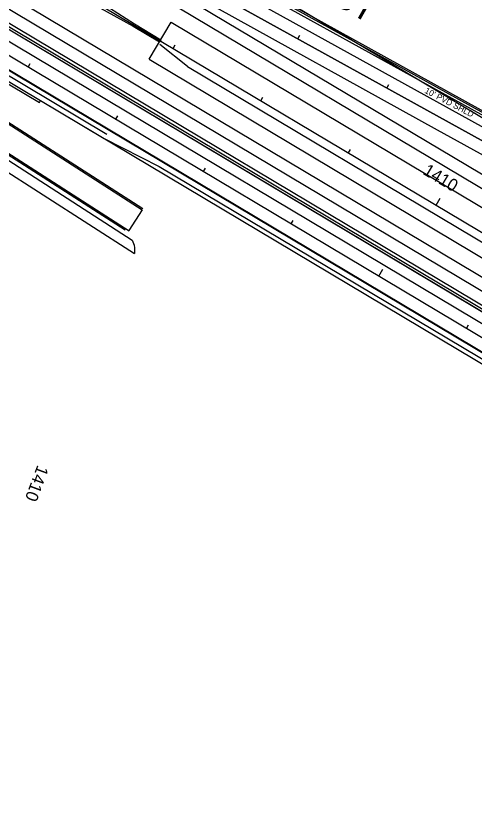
# Model space of a CAD drawing. Extents: x 2338610 to 2351914, y 366540 to 376484.
# Drawn here: x 2346977 to 2347427, y 368623 to 369410 of the extents above; entities that cross this region are included whole.
import ezdxf

# ---------------------------------------------------------------- set-up
doc = ezdxf.new("R2010")
doc.units = 0
for name, color, linetype in [('RD_HC_Cl', 7, 'Continuous'), ('RD_HC_CL_Rel', 7, 'Continuous'), ('RD_PD_Bridge', 7, 'Continuous'), ('RD_PD_Final_LnLine', 7, 'Continuous'), ('RD_PD_Final_TrvlWay', 7, 'Continuous'), ('RD_PD_FOC', 7, 'Continuous'), ('RD_PD_GR', 7, 'Continuous'), ('RD_PD_MedBWall', 7, 'Continuous'), ('RD_PD_MedGR', 7, 'Continuous'), ('RD_PD_NOISE-WALL-GM', 7, 'Continuous'), ('RD_PD_PaveShd', 7, 'Continuous'), ('RD_PD_SW', 7, 'Continuous'), ('TR SN UNASSIGNED 4', 7, 'Continuous'), ('TR SN UNASSIGNED 7', 7, 'Continuous')]:
    doc.layers.add(name, color=color, linetype=linetype)

msp = doc.modelspace()

# ---------------------------------------------------------------- linework, layer by layer
at = {"layer": 'RD_HC_Cl'}
for p, q in [((2346281.57, 369885.43), (2351112.4, 367003.22)), ((2346606.48, 369804.53), (2348463.13, 368696.8)), ((2346606.48, 369804.53), (2348463.13, 368696.8)), ((2346606.48, 369804.53), (2348463.13, 368696.8)), ((2346606.48, 369804.53), (2348463.13, 368696.8))]:
    msp.add_line(p, q, dxfattribs=at)
at = {"layer": 'RD_HC_CL_Rel'}
for p, q in [((2346236.27, 369809.5), (2347935.64, 368795.61)), ((2346990.8, 369533.51), (2347672.36, 369155.93))]:
    msp.add_line(p, q, dxfattribs=at)
at = {"layer": 'RD_PD_Bridge'}
for p, q in [((2346899.04, 369388.46), (2347001.09, 369327.57)), ((2346897.84, 369386.45), (2346999.89, 369325.57)), ((2346999.89, 369325.57), (2347001.09, 369327.57))]:
    msp.add_line(p, q, dxfattribs=at)
at = {"layer": 'RD_PD_Final_LnLine'}
for p, q in [((2346262.53, 369853.51), (2348279.79, 368649.96)), ((2346236.27, 369809.5), (2347935.64, 368795.61)), ((2346236.75, 369794.56), (2347945.19, 368775.26)), ((2346236.75, 369794.56), (2347945.19, 368775.26)), ((2346236.75, 369794.56), (2347945.19, 368775.26)), ((2346236.75, 369794.56), (2347945.19, 368775.26)), ((2347672.36, 369155.93), (2346990.8, 369533.51)), ((2346978.67, 369512.8), (2348317.92, 368713.76)), ((2346951.94, 369315.89), (2347100.59, 369220.35)), ((2346938.97, 369295.7), (2347087.89, 369199.98)), ((2347100.59, 369220.35), (2347087.71, 369200.32))]:
    msp.add_line(p, q, dxfattribs=at)
at = {"layer": 'RD_PD_Final_TrvlWay'}
for p, q in [((2346256.38, 369843.21), (2348273.55, 368639.71)), ((2346242.42, 369819.8), (2347941.79, 368805.92)), ((2346217.64, 369806.64), (2347929.49, 368785.3)), ((2346996.78, 369543.91), (2347678.17, 369166.43)), ((2346984.82, 369523.11), (2348324.07, 368724.07)), ((2347389.99, 369298.64), (2346984.82, 369523.11)), ((2347666.54, 369145.43), (2347389.99, 369298.64))]:
    msp.add_line(p, q, dxfattribs=at)
at = {"layer": 'RD_PD_FOC'}
for p, q in [((2346952.75, 369317.16), (2347101.4, 369221.62)), ((2346938.16, 369294.44), (2347083.89, 369200.77))]:
    msp.add_line(p, q, dxfattribs=at)
at = {"layer": 'RD_PD_GR'}
msp.add_line((2347001.09, 369327.57), (2347924.37, 368776.72), dxfattribs=at)
at = {"layer": 'RD_PD_MedBWall'}
for p, q in [((2346321.67, 369738.76), (2347066.1, 369294.6)), ((2347683.02, 369175.17), (2347001.77, 369552.58)), ((2347684.15, 369177.21), (2347002.93, 369554.61)), ((2346753.42, 369526.57), (2347946.91, 368814.5)), ((2346754.62, 369528.57), (2347948.1, 368816.51)), ((2347093.04, 369402.64), (2346945.7, 369497.24)), ((2346938.61, 369485.37), (2347091.84, 369400.64)), ((2347091.84, 369400.64), (2347117.61, 369385.27)), ((2347092.96, 369402.7), (2347118.81, 369387.28)), ((2347118.81, 369387.28), (2347117.61, 369385.27))]:
    msp.add_line(p, q, dxfattribs=at)
at = {"layer": 'RD_PD_MedGR'}
for q in [(2347117.82, 369382.59), (2349123.23, 368180.7)]:
    msp.add_line((2347144.89, 369361.04), q, dxfattribs=at)
at = {"layer": 'RD_PD_NOISE-WALL-GM'}
for p, q in [((2347684.15, 369177.21), (2347002.93, 369554.61)), ((2347684.88, 369178.53), (2347003.66, 369555.92))]:
    msp.add_line(p, q, dxfattribs=at)
at = {"layer": 'RD_PD_PaveShd'}
for p, q in [((2346247.54, 369828.39), (2347946.91, 368814.5)), ((2346250.23, 369832.9), (2347949.6, 368819.01)), ((2346250.23, 369832.9), (2348267.49, 368629.35)), ((2346319.1, 369734.46), (2347063.54, 369290.31)), ((2347683.02, 369175.17), (2347001.77, 369552.58)), ((2347107.34, 369368.05), (2347129.05, 369404.45)), ((2347129.05, 369404.45), (2348309.73, 368700.02)), ((2347107.36, 369368.09), (2348288.04, 368663.67)), ((2347063.54, 369290.31), (2347117.12, 369263)), ((2347117.12, 369263), (2347926.41, 368780.15))]:
    msp.add_line(p, q, dxfattribs=at)
at = {"layer": 'RD_PD_SW'}
for p, q in [((2346935.72, 369290.66), (2347090.98, 369190.87)), ((2346930.32, 369282.24), (2347093.24, 369177.53)), ((2347090.98, 369190.87), (2347092.63, 369185.67)), ((2347092.63, 369185.67), (2347093, 369183.14)), ((2347093, 369183.14), (2347093.24, 369177.59)), ((2347093.24, 369177.59), (2347093.24, 369177.53))]:
    msp.add_line(p, q, dxfattribs=at)
at = {"layer": 'TR SN UNASSIGNED 7'}
for p, q in [((2347253.03, 369388.24), (2347254.97, 369391.74)), ((2347130.96, 369378.66), (2347133.01, 369382.1)), ((2346988.94, 369360.44), (2346990.99, 369363.87)), ((2347340.5, 369339.78), (2347342.44, 369343.28)), ((2347216.84, 369327.42), (2347218.89, 369330.86)), ((2347074.81, 369309.2), (2347076.86, 369312.64)), ((2347302.71, 369276.19), (2347304.76, 369279.62)), ((2347160.69, 369257.97), (2347162.74, 369261.4)), ((2347388.59, 369224.95), (2347392.69, 369231.82)), ((2347246.57, 369206.73), (2347248.62, 369210.16)), ((2347332.44, 369155.49), (2347336.54, 369162.36)), ((2347418.32, 369104.26), (2347420.37, 369107.69))]:
    msp.add_line(p, q, dxfattribs=at)

# ---------------------------------------------------------------- texts
at = {"layer": 'RD_PD_Final_LnLine'}
msp.add_text("10' PVD SHLD", height=6, rotation=332.39995, dxfattribs=at).set_placement((2347376.86, 369335.42))
at = {"layer": 'TR SN UNASSIGNED 4'}
msp.add_text('I-526 WEST', height=25, rotation=330.50912, dxfattribs=at).set_placement((2347163.78, 369492.43))
at = {"layer": 'TR SN UNASSIGNED 7'}
for rotation, p in [(329.17851, (2347374.85, 369255.96)), (249.59346, (2346998.08, 368970.83))]:
    msp.add_text('1410', height=12, rotation=rotation, dxfattribs=at).set_placement(p)

doc.saveas('drawing.dxf')
